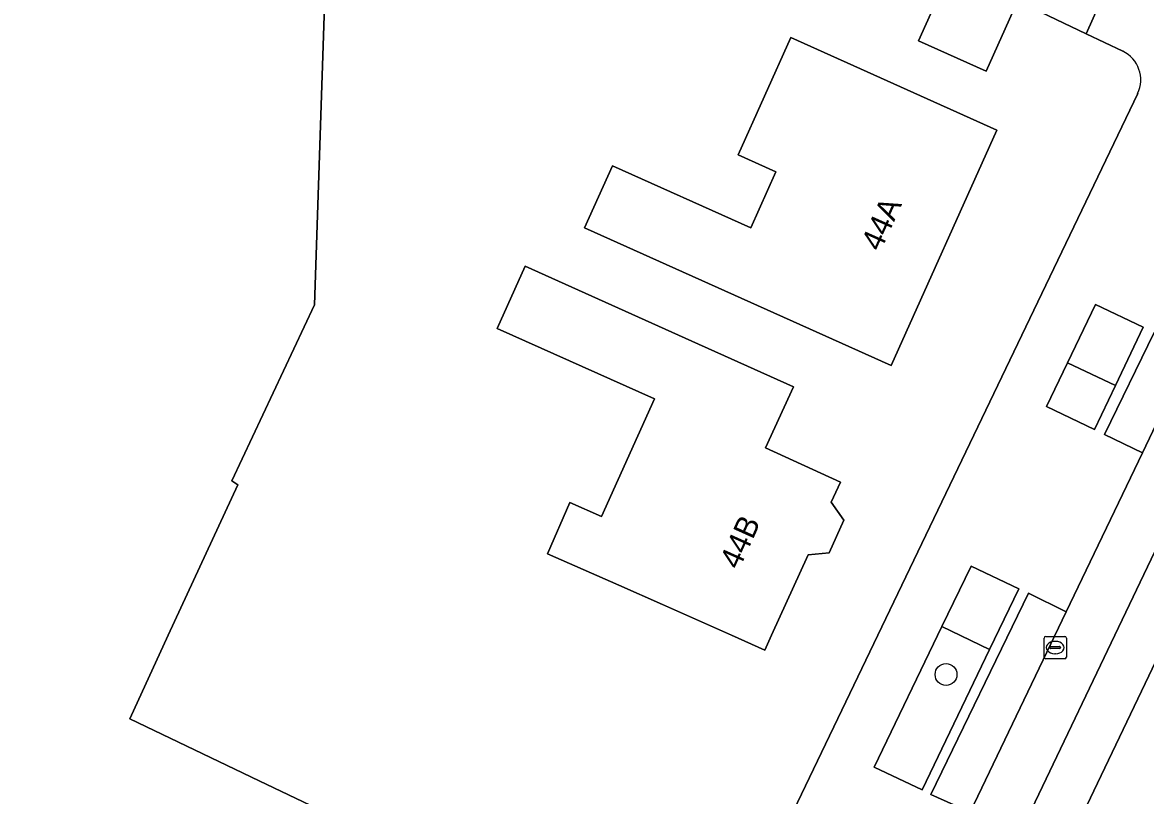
# Model space of a CAD drawing. Extents: x 161354 to 162026, y 386504 to 387460.
# Drawn here: x 161625.4 to 161675.8, y 386992.8 to 387027.5 of the extents above; entities that cross this region are included whole.
import ezdxf

# ---------------------------------------------------------------- set-up
doc = ezdxf.new("R2010")
doc.units = 0
for name, color, linetype in [('IMGEO_Boom', 7, 'Continuous'), ('IMGEO_Erf', 7, 'Continuous'), ('IMGEO_Groenvoorziening', 7, 'Continuous'), ('IMGEO_Kolk', 7, 'Continuous'), ('IMGEO_Pand', 7, 'Continuous'), ('IMGEO_Pand_nummerreeks', 7, 'Continuous'), ('IMGEO_Parkeervlak_open', 7, 'Continuous'), ('IMGEO_Rijbaan_lokaal_open', 7, 'Continuous'), ('IMGEO_Voetpad_open', 7, 'Continuous')]:
    doc.layers.add(name, color=color, linetype=linetype)

msp = doc.modelspace()

# ---------------------------------------------------------------- linework, layer by layer
at = {"layer": 'IMGEO_Boom'}
msp.add_circle((161666.88, 386998.24), 0.489, dxfattribs=at)
at = {"layer": 'IMGEO_Erf'}
for points in [[(161674.816, 387026.23), (161673.17, 387027.018), (161658.357, 387034.107)], [(161639.028, 387030.532), (161638.508, 387014.846), (161634.791, 387006.94), (161635.073, 387006.762), (161631.945, 387000), (161630.209, 386996.251), (161636.023, 386993.468), (161640.299, 386991.421), (161640.365, 386991.559), (161640.742, 386991.379), (161640.319, 386990.494), (161643.964, 386988.749), (161645.705, 386992.384), (161649.5, 386990.567), (161654.01, 386988.408), (161653.819, 386988.01), (161653.371, 386988.225), (161651.645, 386984.62), (161652.067, 386984.418), (161649.94, 386979.976), (161642.34, 386983.614)], [(161627.852, 386924.437), (161646.394, 386963.7), (161647.042, 386965.072), (161663.81, 387000), (161675.489, 387024.329)]]:
    msp.add_lwpolyline(points, dxfattribs=at)
for points in [[(161667.021, 387029.776), (161670.058, 387028.413), (161668.678, 387025.338), (161665.641, 387026.702)], [(161650.646, 387018.303), (161651.897, 387021.09), (161658.11, 387018.301), (161659.241, 387020.819), (161657.542, 387021.582), (161659.905, 387026.844), (161669.164, 387022.688), (161664.42, 387012.12)], [(161646.72, 387013.786), (161647.973, 387016.577), (161655.465, 387013.214), (161660.026, 387011.166), (161658.772, 387008.416), (161662.136, 387006.882), (161661.723, 387005.976), (161662.294, 387005.174), (161661.625, 387003.706), (161660.687, 387003.616), (161659.037, 387000), (161658.735, 386999.338), (161657.244, 387000), (161654.137, 387001.379), (161652.182, 387002.247), (161648.971, 387003.657), (161649.984, 387005.965), (161651.411, 387005.339), (161653.78, 387010.617)]]:
    msp.add_lwpolyline(points, close=True, dxfattribs=at)
msp.add_arc((161674.201, 387024.943), 1.426, 334.5106, 64.4798, dxfattribs=at)
at = {"layer": 'IMGEO_Groenvoorziening'}
for points in [[(161675.739, 387013.836), (161673.596, 387014.852), (161672.331, 387012.234), (161674.49, 387011.216)], [(161674.49, 387011.216), (161672.331, 387012.234), (161671.387, 387010.28), (161673.549, 387009.241)], [(161670.146, 387002.081), (161668.007, 387003.107), (161666.699, 387000.395), (161668.84, 386999.364)], [(161668.84, 386999.364), (161666.699, 387000.395), (161663.655, 386994.081), (161665.807, 386993.053)]]:
    msp.add_lwpolyline(points, close=True, dxfattribs=at)
at = {"layer": 'IMGEO_Kolk'}
for p, q in [((161671.284, 386999.023), (161671.284, 386999.875)), ((161671.359, 386999.949), (161672.211, 386999.949)), ((161671.772, 386999.729), (161671.797, 386999.729)), ((161672.285, 386999.875), (161672.285, 386999.023)), ((161671.543, 386999.443), (161671.543, 386999.455)), ((161671.981, 386999.406), (161671.583, 386999.406)), ((161671.586, 386999.492), (161671.984, 386999.492)), ((161671.795, 386999.169), (161671.77, 386999.169)), ((161672.027, 386999.455), (161672.027, 386999.443)), ((161672.211, 386998.949), (161671.359, 386998.949))]:
    msp.add_line(p, q, dxfattribs=at)
for points in [[(161671.284, 386999.023), (161671.284, 386999.875)], [(161671.359, 386999.949), (161672.211, 386999.949)], [(161672.285, 386999.875), (161672.285, 386999.023)], [(161672.211, 386998.949), (161671.359, 386998.949)]]:
    msp.add_lwpolyline(points, dxfattribs=at)
for centre, radius, start, end in [((161671.361, 386999.873), 0.0765, 91.552, 178.448), ((161671.361, 386999.873), 0.0765, 91.552, 178.448), ((161672.209, 386999.873), 0.0765, 1.552, 88.448), ((161672.209, 386999.873), 0.0765, 1.552, 88.448), ((161671.583, 386999.452), 0.0403, 85.8775, 175.7526), ((161671.58, 386999.442), 0.0366, 178.938, 274.7102), ((161671.984, 386999.449), 0.043, 264.8664, 352.4533), ((161671.988, 386999.454), 0.0386, 1.7309, 96.639), ((161671.361, 386999.025), 0.0765, 181.552, 268.448), ((161671.361, 386999.025), 0.0765, 181.552, 268.448), ((161672.209, 386999.025), 0.0765, 271.552, 358.448), ((161672.209, 386999.025), 0.0765, 271.552, 358.448)]:
    msp.add_arc(centre, radius, start, end, dxfattribs=at)
for centre, major_axis, ratio, start_param, end_param in [((161671.771, 386999.449), (-0.387, 0.002), 0.722429, 4.712389, 7.853982), ((161671.796, 386999.449), (-0.39, 0.002), 0.717154, 1.570796, 4.712389)]:
    msp.add_ellipse(centre, major_axis=major_axis, ratio=ratio, start_param=start_param, end_param=end_param, dxfattribs=at)
at = {"layer": 'IMGEO_Pand'}
msp.add_lwpolyline([(161616.468, 386992.553), (161637.356, 386984.735), (161642.038, 386982.983), (161642.34, 386983.614), (161649.94, 386979.976), (161652.067, 386984.418), (161651.645, 386984.62), (161653.371, 386988.225), (161653.819, 386988.01), (161654.01, 386988.408), (161649.5, 386990.567), (161645.705, 386992.384), (161643.964, 386988.749), (161640.319, 386990.494), (161640.742, 386991.379), (161640.365, 386991.559), (161640.299, 386991.421), (161636.023, 386993.468), (161630.209, 386996.251), (161631.945, 387000), (161635.073, 387006.762), (161634.791, 387006.94), (161638.508, 387014.846), (161639.028, 387030.532)], dxfattribs=at)
for points in [[(161670.058, 387028.413), (161667.021, 387029.776), (161665.641, 387026.702), (161668.678, 387025.338)], [(161669.164, 387022.688), (161659.905, 387026.844), (161657.542, 387021.582), (161659.241, 387020.819), (161658.11, 387018.301), (161651.897, 387021.09), (161650.646, 387018.303), (161664.42, 387012.12)], [(161660.026, 387011.166), (161655.465, 387013.214), (161647.973, 387016.577), (161646.72, 387013.786), (161653.78, 387010.617), (161651.411, 387005.339), (161649.984, 387005.965), (161648.971, 387003.657), (161652.182, 387002.247), (161654.137, 387001.379), (161657.244, 387000), (161658.735, 386999.338), (161659.037, 387000), (161660.687, 387003.616), (161661.625, 387003.706), (161662.294, 387005.174), (161661.723, 387005.976), (161662.136, 387006.882), (161658.772, 387008.416)]]:
    msp.add_lwpolyline(points, close=True, dxfattribs=at)
at = {"layer": 'IMGEO_Parkeervlak_open'}
for points in [[(161677.895, 387012.773), (161676.226, 387013.601), (161673.999, 387009.024), (161675.699, 387008.193)], [(161672.284, 387001.058), (161670.591, 387001.885), (161666.2, 386992.848), (161667.967, 386992.057)]]:
    msp.add_lwpolyline(points, close=True, dxfattribs=at)
at = {"layer": 'IMGEO_Rijbaan_lokaal_open'}
for points in [[(161682.437, 387021.149), (161681.983, 387021.329), (161681.574, 387020.458), (161683.75, 387019.375), (161683.561, 387018.983), (161680.977, 387013.629), (161664.695, 386979.587), (161666.643, 386978.635), (161685.481, 387018.029), (161686.934, 387021.178)], [(161686.934, 387021.178), (161685.481, 387018.029), (161666.643, 386978.635), (161668.836, 386977.492)]]:
    msp.add_lwpolyline(points, dxfattribs=at)
msp.add_lwpolyline([(161680.977, 387013.629), (161683.561, 387018.983), (161683.75, 387019.375), (161681.574, 387020.458), (161677.895, 387012.773), (161675.699, 387008.193), (161672.284, 387001.058), (161667.967, 386992.057), (161664.397, 386984.566), (161659.348, 386974.057), (161659.764, 386973.893), (161657.878, 386969.873), (161656.852, 386967.721), (161658.609, 386966.862), (161664.695, 386979.587)], close=True, dxfattribs=at)
at = {"layer": 'IMGEO_Voetpad_open'}
for points in [[(161658.357, 387034.107), (161673.17, 387027.018), (161674.185, 387029.273), (161667.312, 387032.455), (161664.713, 387033.692), (161663.04, 387034.483), (161662.831, 387034.035), (161660.542, 387035.109), (161660.792, 387035.545)], [(161674.792, 387028.953), (161674.558, 387029.045), (161674.185, 387029.273), (161673.17, 387027.018), (161674.816, 387026.23)], [(161675.489, 387024.329), (161663.81, 387000), (161647.042, 386965.072), (161646.394, 386963.7), (161648.603, 386962.721), (161650.919, 386961.618), (161651.637, 386961.362), (161653.801, 386965.856)], [(161657.878, 386969.873), (161656.15, 386970.736), (161658.012, 386974.684), (161657.639, 386974.851), (161662.691, 386985.348), (161664.397, 386984.566), (161667.967, 386992.057), (161666.2, 386992.848), (161670.591, 387001.885), (161672.284, 387001.058), (161675.699, 387008.193), (161673.999, 387009.024), (161676.226, 387013.601), (161677.895, 387012.773), (161681.574, 387020.458), (161681.983, 387021.329), (161682.437, 387021.149)]]:
    msp.add_lwpolyline(points, dxfattribs=at)
for points in [[(161671.387, 387010.28), (161672.331, 387012.234), (161673.596, 387014.852), (161675.739, 387013.836), (161674.49, 387011.216), (161673.549, 387009.241)], [(161663.655, 386994.081), (161666.699, 387000.395), (161668.007, 387003.107), (161670.146, 387002.081), (161668.84, 386999.364), (161665.807, 386993.053)]]:
    msp.add_lwpolyline(points, close=True, dxfattribs=at)
msp.add_arc((161674.201, 387024.943), 1.426, 334.5106, 64.4798, dxfattribs=at)

# ---------------------------------------------------------------- texts
at = {"layer": 'IMGEO_Pand_nummerreeks'}
for s, rotation, p in [('44A', 65.8246, (161663.937, 387017.199)), ('44B', 65.7354, (161657.582, 387002.91))]:
    msp.add_text(s, height=1, rotation=rotation, dxfattribs=at).set_placement(p)

doc.saveas('drawing.dxf')
